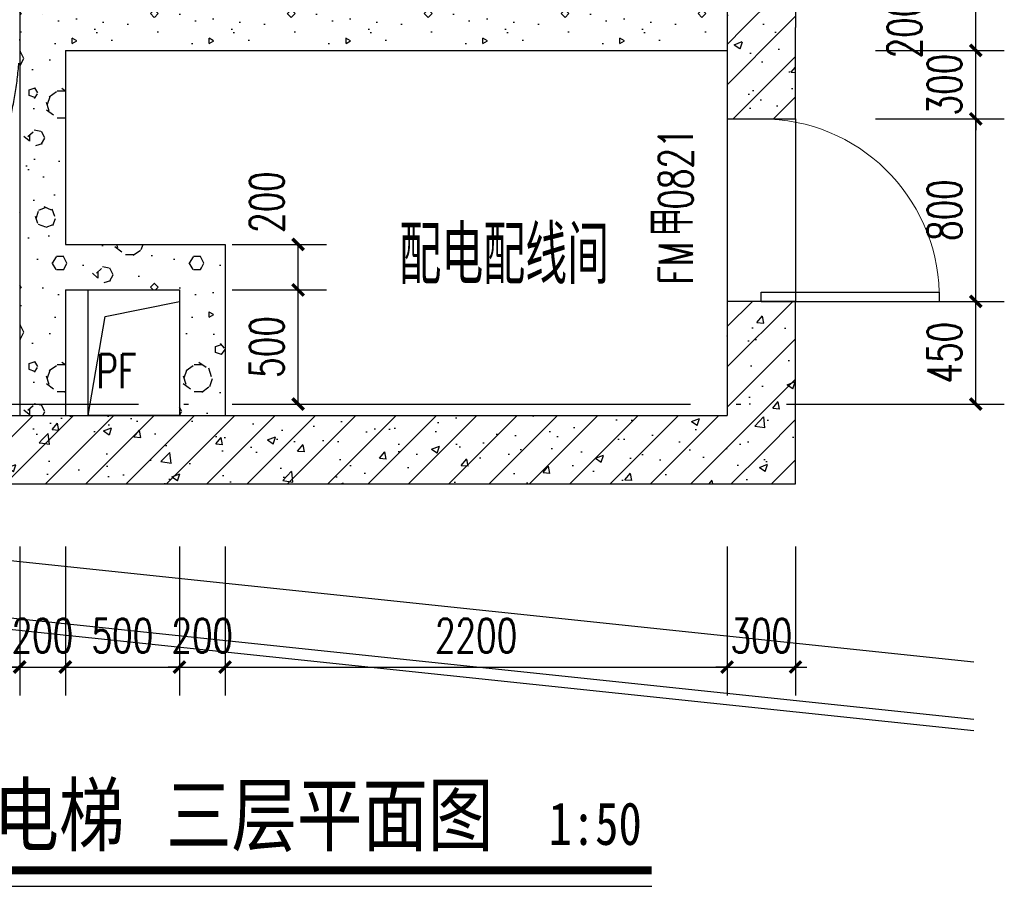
# Model space of a CAD drawing. Extents: x 797781 to 1255204, y 21234 to 1024248.
# Tile 779 of 1056: x 1161257 to 1165572, y 519144 to 522943. Entities that reach past the tile are written whole.
import ezdxf

# ---------------------------------------------------------------- set-up
doc = ezdxf.new("R2010")
doc.units = 0
doc.header["$LTSCALE"] = 1000
doc.header["$MEASUREMENT"] = 0
doc.linetypes.add('230303生产综合楼-平面图_t8$0$DASH', pattern=[0.35, 0.25, -0.1])
doc.linetypes.add('230303生产综合楼-平面图_t8$0$DOTE', pattern=[2.42, 2, -0.2, 0.02, -0.2])
for name, color, linetype in [('230303生产综合楼-平面图_t8$0$AXIS', 3, 'Continuous'), ('230303生产综合楼-平面图_t8$0$CURTWALL', 4, 'Continuous'), ('230303生产综合楼-平面图_t8$0$DIM_SYMB', 3, 'Continuous'), ('230303生产综合楼-平面图_t8$0$DOOR_FIRE_TEXT', 7, 'Continuous'), ('230303生产综合楼-平面图_t8$0$DOTE', 1, '230303生产综合楼-平面图_t8$0$DOTE'), ('230303生产综合楼-平面图_t8$0$H-楼板留洞', 6, 'Continuous'), ('230303生产综合楼-平面图_t8$0$PUB_DIM', 3, 'Continuous'), ('230303生产综合楼-平面图_t8$0$PUB_HATCH', 8, 'Continuous'), ('230303生产综合楼-平面图_t8$0$PUB_TEXT', 7, 'Continuous'), ('230303生产综合楼-平面图_t8$0$WALL', 40, 'Continuous'), ('230303生产综合楼-平面图_t8$0$板洞', 6, 'Continuous'), ('230303生产综合楼-平面图_t8$0$轮廓', 2, 'Continuous'), ('DOOR_FIRE', 4, 'Continuous'), ('PUB_TEXT', 7, 'Continuous')]:
    doc.layers.add(name, color=color, linetype=linetype)
doc.styles.add('230303生产综合楼-平面图_t8$0$-黑体', font='simhei.ttf', dxfattribs={"width": 0.8})
doc.styles.add('230303生产综合楼-平面图_t8$0$_TCH_DIM', font='SIMPLEX', dxfattribs={"bigfont": 'GBCBIG'})
doc.styles.add('230303生产综合楼-平面图_T8$0$_TCH_DIM_T3', font='SIMPLEX', dxfattribs={"width": 0.705882, "bigfont": 'GBCBIG'})
doc.styles.add('230303生产综合楼-平面图_t8$0$_TCH_WINDOW', font='SIMPLEX', dxfattribs={"height": 3.5, "bigfont": 'GBCBIG'})
doc.dimstyles.new('230303生产综合楼-平面图_T8$0$_TCH_ARCH&&50', dxfattribs={"dimtxt": 148.75, "dimasz": 50, "dimexe": 125, "dimexo": 150, "dimgap": 63.125, "dimtad": 1, "dimdec": 0, "dimzin": 0, "dimdsep": 46, "dimtxsty": '230303生产综合楼-平面图_T8$0$_TCH_DIM_T3', "dimblk": '230303生产综合楼-平面图_t8$0$_ArchTick', "dimcen": 0.09, "dimclrt": 7, "dimazin": 2, "dimtfac": 1, "dimtdec": 0, "dimtix": 1, "dimtmove": 2, "dimatfit": 3, "dimfxl": 1, "dimtolj": 1, "dimtzin": 0, "dimarcsym": 0})
pattern_1 = [(45, (0, 0), (-88.388348, 88.388348), []), (50, (0, 0), (358.63009, -31.37607), [37.5, -412.5]), (355, (0, 0), (-69.37567, 376.09607), [30, -330]), (100.4514, (29.9, -2.6), (289.25469, 344.71977), [31.8701, -350.57106]), (46.1842, (0, 100), (533.62052, -82.7595), [56.25, -618.75]), (96.6356, (44.47, 93.1), (467.33135, 487.05894), [47.80514, -525.8565]), (351.1842, (0, 100), (467.33097, 487.0593), [45, -495]), (21, (50, 75), (298.453526, -201.309445), [37.5, -412.5]), (326, (50, 75), (121.65767, 362.57502), [30, -330]), (71.4514, (74.87, 58.22), (420.11131, 161.26525), [31.8701, -350.57106]), (37.5, (0, 0), (6.079928, 166.446927), [0, -326, 0, -335, 0, -331.25]), (7.5, (0, 0), (131.534769, 197.205856), [0, -191, 0, -318.5, 0, -126.25]), (327.5, (-111.5, 0), (266.911218, -11.277436), [0, -125, 0, -390, 0, -517.5]), (317.5, (-161.5, 0), (291.593085, 50.05249), [0, -162.5, 0, -259, 0, -367.5])]
pattern_2 = [(0, (177, -183), (300, 600), [0, -600]), (0, (-174, -264), (300, 600), [0, -600]), (0, (21, -270), (300, 600), [0, -600]), (0, (234, -93), (300, 600), [0, -600]), (0, (-15, -300), (300, 600), [0, -600]), (0, (294, 285), (300, 600), [0, -600]), (0, (111, 237), (300, 600), [0, -600]), (0, (207, 162), (300, 600), [0, -600]), (0, (-282, 150), (300, 600), [0, -600]), (0, (12, 123), (300, 600), [0, -600]), (0, (-102, -30), (300, 600), [0, -600]), (0, (-96, -255), (300, 600), [0, -600]), (0, (129, -279), (300, 600), [0, -600]), (0, (294, -15), (300, 600), [0, -600]), (0, (-267, -108), (300, 600), [0, -600]), (0, (-216, -6), (300, 600), [0, -600]), (0, (18, -48), (300, 600), [0, -600]), (0, (-66, -135), (300, 600), [0, -600]), (0, (-114, 63), (300, 600), [0, -600]), (0, (-39, 288), (300, 600), [0, -600]), (0, (-243, -234), (300, 600), [0, -600]), (0, (87, 165), (300, 600), [0, -600]), (0, (-192, 174), (300, 600), [0, -600]), (0, (-240, 252), (300, 600), [0, -600]), (130.601294, (257.143, 97.143), (-1499.9999834, 1800.0000079), [26.34155, -11037.111]), (18.434949, (214.29, 108.57), (1499.9999945, 599.9999956), [27.10524, -3767.6279]), (90, (214.3, 82.86), (300, 600), [25.71428, -1174.28565]), (161.565051, (240, 74.29), (-1500.0000076, 599.999955), [27.10524, -3767.6279]), (53.130102, (240, 74.29), (300.000001, 600), [28.57143, -2971.4285]), (135, (262.86, -231.43), (-300.000036, 599.99996), [24.24366, -1672.8126]), (45, (228.57, -231.43), (299.999998, 599.999998), [24.24366, -1672.8126]), (135, (245.71, -248.57), (-300.000036, 599.99996), [24.24366, -1672.8126]), (45, (245.71, -248.57), (299.999998, 599.999998), [24.24366, -1672.8126]), (116.56505, (-25.7, 171.43), (-5e-05, 1199.99997), [31.94383, -638.8765]), (180, (-40, 200), (-300, 600), [34.28572, -565.71425]), (63.43495, (-88.57, 171.43), (3e-06, 1200), [31.94383, -638.8765]), (116.56505, (-74.3, 142.86), (-5e-05, 1199.99997), [31.94383, -638.8765]), (0, (-74.3, 142.86), (300, 600), [34.28572, -565.71425]), (63.43495, (-40, 142.86), (3e-06, 1200), [31.94383, -638.8765]), (107.102728, (200, -31.429), (-899.9999656, 3000.00000484), [38.86135, -16282.9025]), (143.972626, (188.57, 5.714), (-5699.9999277, 4199.9999952), [38.86135, -8122.02]), (180, (157.14, 28.6), (-300, 600), [37.14286, -562.8571]), (36.0273733, (88.57, 5.714), (5699.9999579, 4199.9999547), [38.86135, -8122.02]), (71.565051, (77.14, -28.57), (900.0000046, 2999.999995), [36.14032, -3758.5928]), (107.102728, (88.571, -65.714), (-899.9999656, 3000.00000484), [38.86135, -16282.9025]), (143.972626, (120, -88.57), (-5699.9999277, 4199.9999952), [38.86135, -8122.02]), (0, (120, -88.6), (300, 600), [37.14286, -562.8571]), (36.0273733, (157.143, -88.57), (5699.9999579, 4199.9999547), [38.86135, -8122.02]), (71.565051, (188.57, -65.71), (900.0000046, 2999.999995), [36.14032, -3758.5928]), (150.255118, (205.714, 248.57), (-900.000002, 599.9999926), [23.03502, -4814.3196]), (90, (185.7, 237.14), (300, 600), [22.85714, -1177.14275]), (29.744881, (185.714, 237.14), (900.0000005, 599.999997), [23.03502, -4814.3196]), (116.56505, (65.7, -177.14), (-5e-05, 1199.99997), [31.94383, -638.8765]), (168.690067, (51.43, -148.57), (-2700.000002, 599.999985), [29.13725, -6089.6855]), (41.185925, (0, -162.857), (7499.99995456, 6599.9999423), [30.37184, -12725.802]), (90, (0, -191.43), (300, 600), [28.57143, -1171.4285]), (138.814074, (22.857, -211.429), (-7499.9998667, 6600.00004204), [30.37184, -12725.802]), (16.6992442, (22.857, -211.429), (9899.9999255, 2999.9999686), [29.82945, -12498.5375]), (60.945396, (51.43, -202.857), (299.9999992, 599.9999947), [29.41609, -12325.3395]), (109.983106, (-185.714, 74.286), (-1500.00000565, 4199.9999889), [33.442, -14012.1975]), (155.556045, (-197.143, 105.714), (-3900.00001487, 1799.9999626), [34.52299, -14465.1315]), (24.4439547, (-260, 105.714), (3900.00000195, 1799.99999134), [34.52299, -14465.1315]), (70.0168934, (-271.429, 74.286), (1500.0000045, 4199.9999896), [33.442, -14012.1975]), (109.983106, (-260, 42.857), (-1500.00000565, 4199.9999889), [33.442, -14012.1975]), (160.016893, (-228.57, 31.43), (-1500.0000009, 599.9999727), [33.442, -6989.3775]), (19.9831065, (-228.57, 31.43), (1499.9999918, 599.999999), [33.442, -6989.3775]), (70.0168934, (-197.143, 42.857), (1500.0000045, 4199.9999896), [33.442, -14012.1975]), (122.005383, (37.14, 20), (-300.0000403, 599.9999694), [26.95423, -5633.434]), (18.434949, (-2.86, 34.29), (1499.9999945, 599.9999956), [27.10524, -3767.6279]), (90, (-2.86, 8.57), (300, 600), [25.71428, -1174.28565]), (161.565051, (22.86, 0), (-1500.0000076, 599.999955), [27.10524, -3767.6279]), (54.4623222, (22.857, 0), (2099.999997, 2999.9999955), [24.57807, -10298.2115]), (116.56505, (-137.14, -125.7), (-5e-05, 1199.99997), [31.94383, -638.8765]), (180, (-151.4, -97.14), (-300, 600), [31.42857, -568.5714]), (59.0362434, (-200, -125.714), (300.000001, 599.999997), [33.31973, -6963.822]), (120.963756, (-182.857, -154.286), (-300.000041, 599.9999724), [33.31973, -6963.822]), (0, (-182.86, -154.3), (300, 600), [31.42857, -568.5714]), (63.43495, (-151.43, -154.3), (3e-06, 1200), [31.94383, -638.8765])]

# ---------------------------------------------------------------- blocks, each defined once
blk = doc.blocks.new('230303生产综合楼-平面图_t8$0$_ArchTick')
at = {"color": 0, "linetype": 'ByBlock', "const_width": 0.3}
blk.add_lwpolyline([(-0.5, -0.5), (0.5, 0.5)], dxfattribs=at)
blk = doc.blocks.new('*D3366')
at = {"layer": '230303生产综合楼-平面图_t8$0$PUB_DIM', "color": 0, "lineweight": -2, "transparency": 16777216}
for p, q in [((1162187.9, 521957.7), (1162601.9, 521957.7)), ((1162476.9, 521757.7), (1162476.9, 521957.7)), ((1162187.9, 521757.7), (1162601.9, 521757.7))]:
    blk.add_line(p, q, dxfattribs=at)
at = {"layer": 'Defpoints', "color": 0, "transparency": 16777216}
for p in [(1162037.9, 521957.7), (1162476.9, 521957.7), (1162037.9, 521757.7)]:
    blk.add_point(p, dxfattribs=at)
at = {"layer": '230303生产综合楼-平面图_t8$0$PUB_DIM', "color": 0, "lineweight": -2, "transparency": 16777216, "xscale": 50, "yscale": 50, "zscale": 50}
for p, rotation in [((1162476.9, 521957.7), 90), ((1162476.9, 521757.7), 270)]:
    blk.add_blockref('230303生产综合楼-平面图_t8$0$_ArchTick', p, dxfattribs=dict(at, rotation=rotation))
at = {"layer": '230303生产综合楼-平面图_t8$0$PUB_DIM', "color": 7, "transparency": 16777216, "insert": (1162339.4, 522142.7), "char_height": 148.75, "attachment_point": 5, "rotation": 90, "style": '230303生产综合楼-平面图_T8$0$_TCH_DIM_T3'}
blk.add_mtext('\\A1;200', dxfattribs=at)
blk = doc.blocks.new('*D3367')
at = {"layer": '230303生产综合楼-平面图_t8$0$PUB_DIM', "color": 0, "lineweight": -2, "transparency": 16777216}
for p, q in [((1162187.9, 521757.7), (1162601.9, 521757.7)), ((1162476.9, 521257.7), (1162476.9, 521757.7)), ((1162187.9, 521257.7), (1162601.9, 521257.7))]:
    blk.add_line(p, q, dxfattribs=at)
at = {"layer": 'Defpoints', "color": 0, "transparency": 16777216}
for p in [(1162037.9, 521757.7), (1162476.9, 521757.7), (1162037.9, 521257.7)]:
    blk.add_point(p, dxfattribs=at)
at = {"layer": '230303生产综合楼-平面图_t8$0$PUB_DIM', "color": 0, "lineweight": -2, "transparency": 16777216, "xscale": 50, "yscale": 50, "zscale": 50}
for p, rotation in [((1162476.9, 521757.7), 90), ((1162476.9, 521257.7), 270)]:
    blk.add_blockref('230303生产综合楼-平面图_t8$0$_ArchTick', p, dxfattribs=dict(at, rotation=rotation))
at = {"layer": '230303生产综合楼-平面图_t8$0$PUB_DIM', "color": 7, "transparency": 16777216, "insert": (1162339.4, 521507.7), "char_height": 148.75, "attachment_point": 5, "rotation": 90, "style": '230303生产综合楼-平面图_T8$0$_TCH_DIM_T3'}
blk.add_mtext('\\A1;500', dxfattribs=at)
blk = doc.blocks.new('*D4311')
at = {"layer": '230303生产综合楼-平面图_t8$0$PUB_DIM', "color": 0, "lineweight": -2, "transparency": 16777216}
for p, q in [((1165007.9, 521707.7), (1165571.8, 521707.7)), ((1165446.8, 521257.7), (1165446.8, 521707.7)), ((1165007.9, 521257.7), (1165571.8, 521257.7))]:
    blk.add_line(p, q, dxfattribs=at)
at = {"layer": 'Defpoints', "color": 0, "transparency": 16777216}
for p in [(1164857.9, 521707.7), (1165446.8, 521707.7), (1164857.9, 521257.7)]:
    blk.add_point(p, dxfattribs=at)
at = {"layer": '230303生产综合楼-平面图_t8$0$PUB_DIM', "color": 0, "lineweight": -2, "transparency": 16777216, "xscale": 50, "yscale": 50, "zscale": 50}
for p, rotation in [((1165446.8, 521707.7), 90), ((1165446.8, 521257.7), 270)]:
    blk.add_blockref('230303生产综合楼-平面图_t8$0$_ArchTick', p, dxfattribs=dict(at, rotation=rotation))
at = {"layer": '230303生产综合楼-平面图_t8$0$PUB_DIM', "color": 7, "transparency": 16777216, "insert": (1165309.3, 521482.7), "char_height": 148.75, "attachment_point": 5, "rotation": 90, "style": '230303生产综合楼-平面图_T8$0$_TCH_DIM_T3'}
blk.add_mtext('\\A1;450', dxfattribs=at)
blk = doc.blocks.new('*D4312')
at = {"layer": '230303生产综合楼-平面图_t8$0$PUB_DIM', "color": 0, "lineweight": -2, "transparency": 16777216}
for p, q in [((1165007.9, 522507.7), (1165571.8, 522507.7)), ((1165446.8, 521707.7), (1165446.8, 522507.7)), ((1165007.9, 521707.7), (1165571.8, 521707.7))]:
    blk.add_line(p, q, dxfattribs=at)
at = {"layer": 'Defpoints', "color": 0, "transparency": 16777216}
for p in [(1164857.9, 522507.7), (1165446.8, 522507.7), (1164857.9, 521707.7)]:
    blk.add_point(p, dxfattribs=at)
at = {"layer": '230303生产综合楼-平面图_t8$0$PUB_DIM', "color": 0, "lineweight": -2, "transparency": 16777216, "xscale": 50, "yscale": 50, "zscale": 50}
for p, rotation in [((1165446.8, 522507.7), 90), ((1165446.8, 521707.7), 270)]:
    blk.add_blockref('230303生产综合楼-平面图_t8$0$_ArchTick', p, dxfattribs=dict(at, rotation=rotation))
at = {"layer": '230303生产综合楼-平面图_t8$0$PUB_DIM', "color": 7, "transparency": 16777216, "insert": (1165309.3, 522107.7), "char_height": 148.75, "attachment_point": 5, "rotation": 90, "style": '230303生产综合楼-平面图_T8$0$_TCH_DIM_T3'}
blk.add_mtext('\\A1;800', dxfattribs=at)
blk = doc.blocks.new('*D4313')
at = {"layer": '230303生产综合楼-平面图_t8$0$PUB_DIM', "color": 0, "lineweight": -2, "transparency": 16777216}
for p, q in [((1165446.8, 522807.7), (1165446.8, 522857.7)), ((1165007.9, 522807.7), (1165571.8, 522807.7)), ((1165446.8, 522507.7), (1165446.8, 522807.7)), ((1165007.9, 522507.7), (1165571.8, 522507.7)), ((1165446.8, 522507.7), (1165446.8, 522457.7))]:
    blk.add_line(p, q, dxfattribs=at)
at = {"layer": 'Defpoints', "color": 0, "transparency": 16777216}
for p in [(1164857.9, 522807.7), (1165446.8, 522807.7), (1164857.9, 522507.7)]:
    blk.add_point(p, dxfattribs=at)
at = {"layer": '230303生产综合楼-平面图_t8$0$PUB_DIM', "color": 0, "lineweight": -2, "transparency": 16777216, "xscale": 50, "yscale": 50, "zscale": 50}
for p, rotation in [((1165446.8, 522807.7), 270), ((1165446.8, 522507.7), 90)]:
    blk.add_blockref('230303生产综合楼-平面图_t8$0$_ArchTick', p, dxfattribs=dict(at, rotation=rotation))
at = {"layer": '230303生产综合楼-平面图_t8$0$PUB_DIM', "color": 7, "transparency": 16777216, "insert": (1165309.3, 522657.7), "char_height": 148.75, "attachment_point": 5, "rotation": 90, "style": '230303生产综合楼-平面图_T8$0$_TCH_DIM_T3'}
blk.add_mtext('\\A1;300', dxfattribs=at)
blk = doc.blocks.new('*D4314')
at = {"layer": '230303生产综合楼-平面图_t8$0$PUB_DIM', "color": 0, "lineweight": -2, "transparency": 16777216}
for p, q in [((1165007.9, 523007.7), (1165571.8, 523007.7)), ((1165446.8, 522807.7), (1165446.8, 523007.7)), ((1165007.9, 522807.7), (1165571.8, 522807.7))]:
    blk.add_line(p, q, dxfattribs=at)
at = {"layer": 'Defpoints', "color": 0, "transparency": 16777216}
for p in [(1164857.9, 523007.7), (1165446.8, 523007.7), (1164857.9, 522807.7)]:
    blk.add_point(p, dxfattribs=at)
at = {"layer": '230303生产综合楼-平面图_t8$0$PUB_DIM', "color": 0, "lineweight": -2, "transparency": 16777216, "xscale": 50, "yscale": 50, "zscale": 50}
for p, rotation in [((1165446.8, 523007.7), 90), ((1165446.8, 522807.7), 270)]:
    blk.add_blockref('230303生产综合楼-平面图_t8$0$_ArchTick', p, dxfattribs=dict(at, rotation=rotation))
at = {"layer": '230303生产综合楼-平面图_t8$0$PUB_DIM', "color": 7, "transparency": 16777216, "insert": (1165134.3, 522907.7), "char_height": 148.75, "attachment_point": 5, "rotation": 90, "style": '230303生产综合楼-平面图_T8$0$_TCH_DIM_T3'}
blk.add_mtext('\\A1;200', dxfattribs=at)
blk = doc.blocks.new('*D4331')
at = {"layer": '230303生产综合楼-平面图_t8$0$AXIS', "color": 0, "lineweight": -2, "transparency": 16777216}
for p, q in [((1158356.9, 520633.7), (1158356.9, 519979.8)), ((1161256.9, 520633.7), (1161256.9, 519979.8)), ((1158356.9, 520104.8), (1161256.9, 520104.8))]:
    blk.add_line(p, q, dxfattribs=at)
at = {"layer": 'Defpoints', "color": 0, "transparency": 16777216}
for p in [(1158356.9, 520783.7), (1161256.9, 520783.7), (1161256.9, 520104.8)]:
    blk.add_point(p, dxfattribs=at)
at = {"layer": '230303生产综合楼-平面图_t8$0$AXIS', "color": 0, "lineweight": -2, "transparency": 16777216, "xscale": 50, "yscale": 50, "zscale": 50, "rotation": 180}
blk.add_blockref('230303生产综合楼-平面图_t8$0$_ArchTick', (1158356.9, 520104.8), dxfattribs=at)
at = {"layer": '230303生产综合楼-平面图_t8$0$AXIS', "color": 0, "lineweight": -2, "transparency": 16777216, "xscale": 50, "yscale": 50, "zscale": 50}
blk.add_blockref('230303生产综合楼-平面图_t8$0$_ArchTick', (1161256.9, 520104.8), dxfattribs=at)
at = {"layer": '230303生产综合楼-平面图_t8$0$AXIS', "color": 7, "transparency": 16777216, "insert": (1159806.9, 520242.3), "char_height": 148.75, "attachment_point": 5, "style": '230303生产综合楼-平面图_T8$0$_TCH_DIM_T3'}
blk.add_mtext('\\A1;2900', dxfattribs=at)
blk = doc.blocks.new('*D4332')
at = {"layer": '230303生产综合楼-平面图_t8$0$AXIS', "color": 0, "lineweight": -2, "transparency": 16777216}
for p, q in [((1161256.9, 520633.7), (1161256.9, 519979.8)), ((1161456.9, 520633.7), (1161456.9, 519979.8)), ((1161256.9, 520104.8), (1161206.9, 520104.8)), ((1161256.9, 520104.8), (1161456.9, 520104.8)), ((1161456.9, 520104.8), (1161506.9, 520104.8))]:
    blk.add_line(p, q, dxfattribs=at)
at = {"layer": 'Defpoints', "color": 0, "transparency": 16777216}
for p in [(1161256.9, 520783.7), (1161456.9, 520783.7), (1161456.9, 520104.8)]:
    blk.add_point(p, dxfattribs=at)
at = {"layer": '230303生产综合楼-平面图_t8$0$AXIS', "color": 0, "lineweight": -2, "transparency": 16777216, "xscale": 50, "yscale": 50, "zscale": 50}
blk.add_blockref('230303生产综合楼-平面图_t8$0$_ArchTick', (1161256.9, 520104.8), dxfattribs=at)
at = {"layer": '230303生产综合楼-平面图_t8$0$AXIS', "color": 0, "lineweight": -2, "transparency": 16777216, "xscale": 50, "yscale": 50, "zscale": 50, "rotation": 180}
blk.add_blockref('230303生产综合楼-平面图_t8$0$_ArchTick', (1161456.9, 520104.8), dxfattribs=at)
at = {"layer": '230303生产综合楼-平面图_t8$0$AXIS', "color": 7, "transparency": 16777216, "insert": (1161356.9, 520242.3), "char_height": 148.75, "attachment_point": 5, "style": '230303生产综合楼-平面图_T8$0$_TCH_DIM_T3'}
blk.add_mtext('\\A1;200', dxfattribs=at)
blk = doc.blocks.new('*D4333')
at = {"layer": '230303生产综合楼-平面图_t8$0$AXIS', "color": 0, "lineweight": -2, "transparency": 16777216}
for p, q in [((1161456.9, 520633.7), (1161456.9, 519979.8)), ((1161956.9, 520633.7), (1161956.9, 519979.8)), ((1161456.9, 520104.8), (1161956.9, 520104.8))]:
    blk.add_line(p, q, dxfattribs=at)
at = {"layer": 'Defpoints', "color": 0, "transparency": 16777216}
for p in [(1161456.9, 520783.7), (1161956.9, 520783.7), (1161956.9, 520104.8)]:
    blk.add_point(p, dxfattribs=at)
at = {"layer": '230303生产综合楼-平面图_t8$0$AXIS', "color": 0, "lineweight": -2, "transparency": 16777216, "xscale": 50, "yscale": 50, "zscale": 50, "rotation": 180}
blk.add_blockref('230303生产综合楼-平面图_t8$0$_ArchTick', (1161456.9, 520104.8), dxfattribs=at)
at = {"layer": '230303生产综合楼-平面图_t8$0$AXIS', "color": 0, "lineweight": -2, "transparency": 16777216, "xscale": 50, "yscale": 50, "zscale": 50}
blk.add_blockref('230303生产综合楼-平面图_t8$0$_ArchTick', (1161956.9, 520104.8), dxfattribs=at)
at = {"layer": '230303生产综合楼-平面图_t8$0$AXIS', "color": 7, "transparency": 16777216, "insert": (1161706.9, 520242.3), "char_height": 148.75, "attachment_point": 5, "style": '230303生产综合楼-平面图_T8$0$_TCH_DIM_T3'}
blk.add_mtext('\\A1;500', dxfattribs=at)
blk = doc.blocks.new('*D4334')
at = {"layer": '230303生产综合楼-平面图_t8$0$AXIS', "color": 0, "lineweight": -2, "transparency": 16777216}
for p, q in [((1161956.9, 520633.7), (1161956.9, 519979.8)), ((1162156.9, 520633.7), (1162156.9, 519979.8)), ((1161956.9, 520104.8), (1161906.9, 520104.8)), ((1161956.9, 520104.8), (1162156.9, 520104.8)), ((1162156.9, 520104.8), (1162206.9, 520104.8))]:
    blk.add_line(p, q, dxfattribs=at)
at = {"layer": 'Defpoints', "color": 0, "transparency": 16777216}
for p in [(1161956.9, 520783.7), (1162156.9, 520783.7), (1162156.9, 520104.8)]:
    blk.add_point(p, dxfattribs=at)
at = {"layer": '230303生产综合楼-平面图_t8$0$AXIS', "color": 0, "lineweight": -2, "transparency": 16777216, "xscale": 50, "yscale": 50, "zscale": 50}
blk.add_blockref('230303生产综合楼-平面图_t8$0$_ArchTick', (1161956.9, 520104.8), dxfattribs=at)
at = {"layer": '230303生产综合楼-平面图_t8$0$AXIS', "color": 0, "lineweight": -2, "transparency": 16777216, "xscale": 50, "yscale": 50, "zscale": 50, "rotation": 180}
blk.add_blockref('230303生产综合楼-平面图_t8$0$_ArchTick', (1162156.9, 520104.8), dxfattribs=at)
at = {"layer": '230303生产综合楼-平面图_t8$0$AXIS', "color": 7, "transparency": 16777216, "insert": (1162056.9, 520242.3), "char_height": 148.75, "attachment_point": 5, "style": '230303生产综合楼-平面图_T8$0$_TCH_DIM_T3'}
blk.add_mtext('\\A1;200', dxfattribs=at)
blk = doc.blocks.new('*D4335')
at = {"layer": '230303生产综合楼-平面图_t8$0$AXIS', "color": 0, "lineweight": -2, "transparency": 16777216}
for p, q in [((1162156.9, 520633.7), (1162156.9, 519979.8)), ((1164356.9, 520633.7), (1164356.9, 519979.8)), ((1162156.9, 520104.8), (1164356.9, 520104.8))]:
    blk.add_line(p, q, dxfattribs=at)
at = {"layer": 'Defpoints', "color": 0, "transparency": 16777216}
for p in [(1162156.9, 520783.7), (1164356.9, 520783.7), (1164356.9, 520104.8)]:
    blk.add_point(p, dxfattribs=at)
at = {"layer": '230303生产综合楼-平面图_t8$0$AXIS', "color": 0, "lineweight": -2, "transparency": 16777216, "xscale": 50, "yscale": 50, "zscale": 50, "rotation": 180}
blk.add_blockref('230303生产综合楼-平面图_t8$0$_ArchTick', (1162156.9, 520104.8), dxfattribs=at)
at = {"layer": '230303生产综合楼-平面图_t8$0$AXIS', "color": 0, "lineweight": -2, "transparency": 16777216, "xscale": 50, "yscale": 50, "zscale": 50}
blk.add_blockref('230303生产综合楼-平面图_t8$0$_ArchTick', (1164356.9, 520104.8), dxfattribs=at)
at = {"layer": '230303生产综合楼-平面图_t8$0$AXIS', "color": 7, "transparency": 16777216, "insert": (1163256.9, 520242.3), "char_height": 148.75, "attachment_point": 5, "style": '230303生产综合楼-平面图_T8$0$_TCH_DIM_T3'}
blk.add_mtext('\\A1;2200', dxfattribs=at)
blk = doc.blocks.new('*D4336')
at = {"layer": '230303生产综合楼-平面图_t8$0$AXIS', "color": 0, "lineweight": -2, "transparency": 16777216}
for p, q in [((1164356.9, 520633.7), (1164356.9, 519979.8)), ((1164656.9, 520633.7), (1164656.9, 519979.8)), ((1164356.9, 520104.8), (1164306.9, 520104.8)), ((1164356.9, 520104.8), (1164656.9, 520104.8)), ((1164656.9, 520104.8), (1164706.9, 520104.8))]:
    blk.add_line(p, q, dxfattribs=at)
at = {"layer": 'Defpoints', "color": 0, "transparency": 16777216}
for p in [(1164356.9, 520783.7), (1164656.9, 520783.7), (1164656.9, 520104.8)]:
    blk.add_point(p, dxfattribs=at)
at = {"layer": '230303生产综合楼-平面图_t8$0$AXIS', "color": 0, "lineweight": -2, "transparency": 16777216, "xscale": 50, "yscale": 50, "zscale": 50}
blk.add_blockref('230303生产综合楼-平面图_t8$0$_ArchTick', (1164356.9, 520104.8), dxfattribs=at)
at = {"layer": '230303生产综合楼-平面图_t8$0$AXIS', "color": 0, "lineweight": -2, "transparency": 16777216, "xscale": 50, "yscale": 50, "zscale": 50, "rotation": 180}
blk.add_blockref('230303生产综合楼-平面图_t8$0$_ArchTick', (1164656.9, 520104.8), dxfattribs=at)
at = {"layer": '230303生产综合楼-平面图_t8$0$AXIS', "color": 7, "transparency": 16777216, "insert": (1164506.9, 520242.3), "char_height": 148.75, "attachment_point": 5, "style": '230303生产综合楼-平面图_T8$0$_TCH_DIM_T3'}
blk.add_mtext('\\A1;300', dxfattribs=at)
blk = doc.blocks.new('$DorLib2D$00000001')
for p, q in [((0.45, 0.975), (0.5, 0.975)), ((0.45, 0), (0.45, 0.975)), ((0.5, 0), (0.5, 0.975)), ((0.5, 0), (0.45, 0))]:
    blk.add_line(p, q)
at = {"lineweight": 13}
blk.add_arc((0.475, 0), 0.975, 91.4693, 180, dxfattribs=at)

msp = doc.modelspace()

# ---------------------------------------------------------------- hatches: boundary and pattern name
at = {"layer": '230303生产综合楼-平面图_t8$0$PUB_HATCH'}
h = msp.add_hatch(dxfattribs=at)
h.set_pattern_fill('加气混凝土', color=256, scale=50, style=0)
h.set_pattern_definition(pattern_2)
h.paths.add_polyline_path([(1161390.2, 525607.7), (1161256.9, 525607.7), (1161256.9, 522907.7), (1161390.2, 522907.7), (1161456.9, 523007.7), (1161456.9, 525507.7)])
h = msp.add_hatch(dxfattribs=at)
h.set_pattern_fill('钢筋混凝土', color=256, scale=50, style=0)
h.set_pattern_definition(pattern_1)
h.paths.add_polyline_path([(1164656.9, 525607.7), (1164356.9, 525607.7), (1164356.9, 522907.7), (1164656.9, 522907.7)])
h = msp.add_hatch(dxfattribs=at)
h.set_pattern_fill('加气混凝土', color=256, scale=50, style=0)
h.set_pattern_definition(pattern_2)
h.paths.add_polyline_path([(1161390.2, 522907.7), (1161456.9, 522807.7), (1164356.9, 522807.7), (1164356.9, 523007.7), (1161456.9, 523007.7)])
h = msp.add_hatch(dxfattribs=at)
h.set_pattern_fill('加气混凝土', color=256, scale=50, style=0)
h.set_pattern_definition(pattern_2)
h.paths.add_polyline_path([(1161390.2, 522907.7), (1161256.9, 522907.7), (1161256.9, 521857.7), (1161390.2, 521857.7), (1161456.9, 521957.7), (1161456.9, 522807.7)])
h = msp.add_hatch(dxfattribs=at)
h.set_pattern_fill('钢筋混凝土', color=256, scale=50, style=0)
h.set_pattern_definition(pattern_1)
h.paths.add_polyline_path([(1164356.9, 522907.7), (1164356.9, 522507.7), (1164656.9, 522507.7), (1164656.9, 522907.7)])
h = msp.add_hatch(dxfattribs=at)
h.set_pattern_fill('加气混凝土', color=256, scale=50, style=0)
h.set_pattern_definition(pattern_2)
h.paths.add_polyline_path([(1161390.2, 521857.7), (1161456.9, 521757.7), (1161956.9, 521757.7), (1162156.9, 521957.7), (1161456.9, 521957.7)])
h = msp.add_hatch(dxfattribs=at)
h.set_pattern_fill('加气混凝土', color=256, scale=50, style=0)
h.set_pattern_definition(pattern_2)
h.paths.add_polyline_path([(1162156.9, 521957.7), (1161956.9, 521757.7), (1161956.9, 521207.7), (1162156.9, 521207.7)])
h = msp.add_hatch(dxfattribs=at)
h.set_pattern_fill('加气混凝土', color=256, scale=50, style=0)
h.set_pattern_definition(pattern_2)
h.paths.add_polyline_path([(1161390.2, 521857.7), (1161256.9, 521857.7), (1161256.9, 521207.7), (1161456.9, 521207.7), (1161456.9, 521757.7)])
h = msp.add_hatch(dxfattribs=at)
h.set_pattern_fill('钢筋混凝土', color=256, scale=50, style=0)
h.set_pattern_definition(pattern_1)
h.paths.add_polyline_path([(1164656.9, 520907.7), (1164656.9, 521707.7), (1164356.9, 521707.7), (1164356.9, 521207.7)])
h = msp.add_hatch(dxfattribs=at)
h.set_pattern_fill('钢筋混凝土', color=256, scale=50, style=0)
h.set_pattern_definition(pattern_1)
h.paths.add_polyline_path([(1158706.9, 521207.7), (1158706.9, 520907.7), (1161356.9, 520907.7), (1161356.9, 521207.7)])
h = msp.add_hatch(dxfattribs=at)
h.set_pattern_fill('钢筋混凝土', color=256, scale=50, style=0)
h.set_pattern_definition(pattern_1)
h.paths.add_polyline_path([(1161356.9, 521207.7), (1161356.9, 520907.7), (1162056.9, 520907.7), (1162056.9, 521207.7)])
h = msp.add_hatch(dxfattribs=at)
h.set_pattern_fill('钢筋混凝土', color=256, scale=50, style=0)
h.set_pattern_definition(pattern_1)
h.paths.add_polyline_path([(1162056.9, 521207.7), (1162056.9, 520907.7), (1164656.9, 520907.7), (1164356.9, 521207.7)])

# ---------------------------------------------------------------- linework, layer by layer
at = {"layer": '230303生产综合楼-平面图_t8$0$CURTWALL'}
for points in [[(1165438.3, 519824.6), (1157706.9, 520637.6), (1157706.9, 531032.1)], [(1165438.3, 519874.8), (1157756.9, 520682.6), (1157756.9, 531032.1)], [(1165438.3, 520126.2), (1158006.9, 520907.7), (1158006.9, 531032.1)]]:
    msp.add_lwpolyline(points, dxfattribs=at)
at = {"layer": '230303生产综合楼-平面图_t8$0$DIM_SYMB', "const_width": 35}
msp.add_lwpolyline([(1159629.9, 519213.5), (1164027, 519213.5)], dxfattribs=at)
at = {"layer": '230303生产综合楼-平面图_t8$0$DIM_SYMB'}
msp.add_lwpolyline([(1159629.9, 519143.5), (1164027, 519143.5)], dxfattribs=at)
at = {"layer": '230303生产综合楼-平面图_t8$0$DOTE'}
msp.add_line((1157356.9, 521257.7), (1165438.3, 521257.7), dxfattribs=at)
at = {"layer": '230303生产综合楼-平面图_t8$0$H-楼板留洞'}
msp.add_lwpolyline([(1161556.9, 521757.7), (1161956.9, 521757.7), (1161956.9, 521207.7), (1161556.9, 521207.7)], close=True, dxfattribs=at)
at = {"layer": '230303生产综合楼-平面图_t8$0$WALL'}
for p, q in [((1161256.9, 525607.7), (1161256.9, 522907.7)), ((1164356.9, 525607.7), (1164356.9, 522907.7)), ((1164656.9, 525607.7), (1164656.9, 522907.7)), ((1161256.9, 522907.7), (1161256.9, 521857.7)), ((1164356.9, 522907.7), (1164356.9, 522507.7)), ((1164656.9, 522507.7), (1164656.9, 522907.7)), ((1161456.9, 522807.7), (1161456.9, 521957.7)), ((1161456.9, 522807.7), (1164356.9, 522807.7)), ((1164356.9, 522507.7), (1164656.9, 522507.7)), ((1161456.9, 521957.7), (1162156.9, 521957.7)), ((1162156.9, 521957.7), (1162156.9, 521207.7)), ((1161256.9, 521857.7), (1161256.9, 521207.7)), ((1161456.9, 521757.7), (1161456.9, 521207.7)), ((1161456.9, 521757.7), (1161956.9, 521757.7)), ((1161956.9, 521757.7), (1161956.9, 521207.7)), ((1164656.9, 521707.7), (1164356.9, 521707.7)), ((1164356.9, 521707.7), (1164356.9, 521207.7)), ((1164656.9, 520907.7), (1164656.9, 521707.7)), ((1158706.9, 521207.7), (1161356.9, 521207.7)), ((1161356.9, 521207.7), (1162056.9, 521207.7)), ((1162056.9, 521207.7), (1164356.9, 521207.7)), ((1158706.9, 520907.7), (1161356.9, 520907.7)), ((1161356.9, 520907.7), (1162056.9, 520907.7)), ((1162056.9, 520907.7), (1164656.9, 520907.7))]:
    msp.add_line(p, q, dxfattribs=at)
at = {"layer": '230303生产综合楼-平面图_t8$0$板洞'}
msp.add_lwpolyline([(1161556.9, 521207.7), (1161631.7, 521641.7), (1161956.9, 521707.7)], dxfattribs=at)
at = {"layer": '230303生产综合楼-平面图_t8$0$轮廓', "linetype": '230303生产综合楼-平面图_t8$0$DASH'}
msp.add_arc((1159806.9, 522857.7), 1450, 180.0013, 359.9987, dxfattribs=at)
at = {"layer": 'DOOR_FIRE'}
for p, q in [((1164356.9, 522507.7), (1164356.9, 521707.7)), ((1164656.9, 522507.7), (1164656.9, 521707.7))]:
    msp.add_line(p, q, dxfattribs=at)

# ---------------------------------------------------------------- block references
at = {"layer": 'DOOR_FIRE', "xscale": 800, "yscale": 800, "zscale": 300, "rotation": 270.0000000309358}
msp.add_blockref('$DorLib2D$00000001', (1164506.9, 522107.7), dxfattribs=at)

# ---------------------------------------------------------------- texts
at = {"layer": '230303生产综合楼-平面图_t8$0$DOOR_FIRE_TEXT', "style": '230303生产综合楼-平面图_t8$0$_TCH_WINDOW', "width": 0.705882}
for s, p in [('0821', (1164206.2, 522109.8)), ('FM', (1164206.2, 521780.6))]:
    msp.add_text(s, height=148.75, rotation=90, dxfattribs=at).set_placement(p)
at = {"layer": '230303生产综合楼-平面图_t8$0$DOOR_FIRE_TEXT', "style": '230303生产综合楼-平面图_t8$0$_TCH_WINDOW'}
msp.add_text('甲', height=178.7, rotation=90, dxfattribs=at).set_placement((1164206.2, 521990.6))
at = {"layer": '230303生产综合楼-平面图_t8$0$PUB_TEXT', "style": '230303生产综合楼-平面图_t8$0$_TCH_DIM'}
msp.add_text('配电配线间', height=255.32, dxfattribs=at).set_placement((1162920.6, 521783.3))
at = {"layer": '230303生产综合楼-平面图_t8$0$PUB_TEXT', "style": '230303生产综合楼-平面图_t8$0$_TCH_DIM', "width": 0.705882}
msp.add_text('PF', height=148.75, dxfattribs=at).set_placement((1161593.3, 521327.9))
at = {"layer": 'PUB_TEXT', "style": '230303生产综合楼-平面图_t8$0$-黑体', "width": 0.8}
for s, height, p in [('电梯', 262.87, (1161142.2, 519324.9)), ('三层平面图', 262.87, (1161898.3, 519324.9)), ('1:50', 187.76, (1163574.4, 519324.9))]:
    msp.add_text(s, height=height, dxfattribs=at).set_placement(p)

# ---------------------------------------------------------------- dimensions: what is measured, and where the dimension line sits
at = {"layer": '230303生产综合楼-平面图_t8$0$AXIS'}
for p1, p2, picture, middle in [((1158356.9, 520783.7), (1161256.9, 520783.7), '*D4331', (1159806.9, 520242.3)), ((1161256.9, 520783.7), (1161456.9, 520783.7), '*D4332', (1161356.9, 520242.3)), ((1161456.9, 520783.7), (1161956.9, 520783.7), '*D4333', (1161706.9, 520242.3)), ((1161956.9, 520783.7), (1162156.9, 520783.7), '*D4334', (1162056.9, 520242.3)), ((1162156.9, 520783.7), (1164356.9, 520783.7), '*D4335', (1163256.9, 520242.3)), ((1164356.9, 520783.7), (1164656.9, 520783.7), '*D4336', (1164506.9, 520242.3))]:
    dim = msp.add_aligned_dim(p1=p1, p2=p2, distance=-678.9, dimstyle='230303生产综合楼-平面图_T8$0$_TCH_ARCH&&50', dxfattribs=at)
    dim.commit()
    dim.dimension.update_dxf_attribs({"geometry": picture, "text_midpoint": middle})
at = {"layer": '230303生产综合楼-平面图_t8$0$PUB_DIM'}
for base, p1, p2, picture, middle in [((1165446.8, 523007.7), (1164857.9, 522807.7), (1164857.9, 523007.7), '*D4314', (1165134.3, 522907.7)), ((1162476.9, 521957.7), (1162037.9, 521757.7), (1162037.9, 521957.7), '*D3366', (1162339.4, 522142.7))]:
    dim = msp.add_linear_dim(base=base, p1=p1, p2=p2, angle=90, dimstyle='230303生产综合楼-平面图_T8$0$_TCH_ARCH&&50', dxfattribs=at)
    dim.commit()
    dim.dimension.update_dxf_attribs({"geometry": picture, "text_midpoint": middle, "dimtype": 161})
for p1, p2, distance, picture, middle in [((1164857.9, 522507.7), (1164857.9, 522807.7), -588.9, '*D4313', (1165309.3, 522657.7)), ((1164857.9, 521707.7), (1164857.9, 522507.7), -588.9, '*D4312', (1165309.3, 522107.7)), ((1162037.9, 521257.7), (1162037.9, 521757.7), -439, '*D3367', (1162339.4, 521507.7)), ((1164857.9, 521257.7), (1164857.9, 521707.7), -588.9, '*D4311', (1165309.3, 521482.7))]:
    dim = msp.add_aligned_dim(p1=p1, p2=p2, distance=distance, dimstyle='230303生产综合楼-平面图_T8$0$_TCH_ARCH&&50', dxfattribs=at)
    dim.commit()
    dim.dimension.update_dxf_attribs({"geometry": picture, "text_midpoint": middle})

doc.saveas('drawing.dxf')
